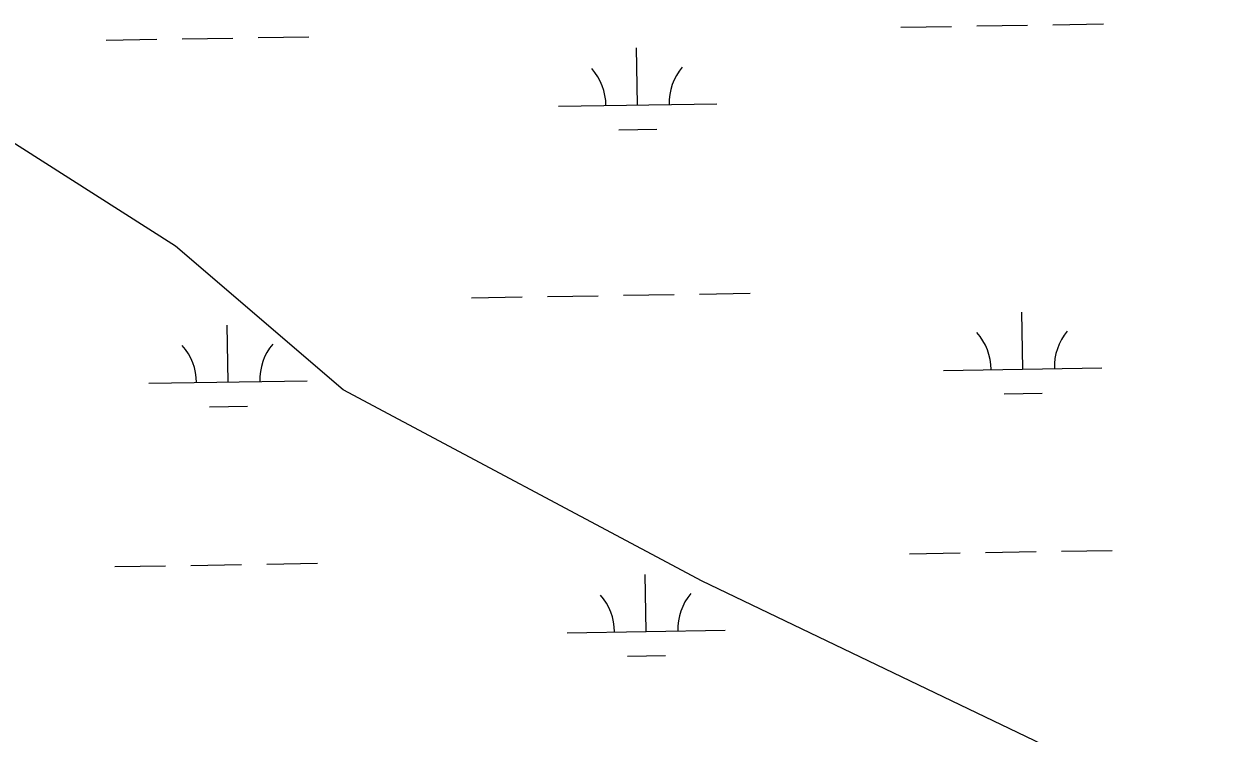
# Model space of a CAD drawing. Extents: x 3855477 to 3893699, y 299188 to 325115.
# Drawn here: x 3886606 to 3887360, y 309585 to 310034 of the extents above; entities that cross this region are included whole.
import ezdxf

# ---------------------------------------------------------------- set-up
doc = ezdxf.new("R2010")
doc.units = 0
doc.layers.add('V-TOPO-SHOR', color=7, linetype='Continuous')
doc.layers.add('V-WETL-SWMP', color=7, linetype='Continuous')

msp = doc.modelspace()

# ---------------------------------------------------------------- linework, layer by layer
at = {"layer": 'V-TOPO-SHOR'}
msp.add_lwpolyline([(3888742.96, 308683.63), (3888637.13, 308819.71), (3888591.77, 308895.3), (3888485.94, 309001.13), (3888410.34, 309061.61), (3888259.15, 309152.32), (3888153.32, 309212.8), (3888002.13, 309273.28), (3887714.87, 309379.11), (3887412.49, 309500.06), (3887034.51, 309681.49), (3886807.73, 309802.44), (3886701.89, 309893.16), (3886535.58, 309998.99)], dxfattribs=at)
at = {"layer": 'V-WETL-SWMP'}
for p, q in [((3887159.94, 310031.48), (3887191.94, 310032.01)), ((3887207.93, 310032.27), (3887239.93, 310032.79)), ((3887255.93, 310033.05), (3887287.92, 310033.57)), ((3886658.1, 310023.31), (3886690.1, 310023.83)), ((3886706.09, 310024.09), (3886738.09, 310024.61)), ((3886754.09, 310024.87), (3886786.08, 310025.39)), ((3886993.66, 309982.34), (3886993.07, 310018.33)), ((3886943.66, 309981.52), (3887043.65, 309983.15)), ((3886981.91, 309966.71), (3887005.9, 309967.11)), ((3886888.78, 309860.54), (3886920.78, 309861.06)), ((3886936.77, 309861.33), (3886968.77, 309861.85)), ((3886984.77, 309862.11), (3887016.76, 309862.63)), ((3887032.76, 309862.89), (3887064.76, 309863.41)), ((3887236.88, 309815.47), (3887236.29, 309851.46)), ((3886735.04, 309807.29), (3886734.45, 309843.29)), ((3887186.88, 309814.65), (3887286.87, 309816.28)), ((3886685.04, 309806.48), (3886785.03, 309808.1)), ((3887225.13, 309799.84), (3887249.13, 309800.23)), ((3886723.29, 309791.67), (3886747.29, 309792.06)), ((3887165.36, 309698.85), (3887197.36, 309699.37)), ((3887213.35, 309699.64), (3887245.35, 309700.16)), ((3887261.35, 309700.42), (3887293.34, 309700.94)), ((3886711.51, 309691.46), (3886743.51, 309691.98)), ((3886759.51, 309692.24), (3886791.5, 309692.76)), ((3886663.52, 309690.68), (3886695.51, 309691.2)), ((3886999.07, 309649.71), (3886998.49, 309685.7)), ((3886949.08, 309648.89), (3887049.07, 309650.52)), ((3886987.33, 309634.08), (3887011.32, 309634.47))]:
    msp.add_line(p, q, dxfattribs=at)
for centre, start, end in [((3886938.41, 309981.91), 0.16154, 41.7052), ((3887048.88, 309983.71), 140.16154, 181.7052), ((3887181.63, 309815.04), 0.16154, 41.7052), ((3887292.11, 309816.84), 140.16154, 181.7052), ((3886679.79, 309806.86), 0.16154, 41.7052), ((3886790.26, 309808.66), 140.16154, 181.7052), ((3886943.83, 309649.28), 0.16154, 41.7052), ((3887054.3, 309651.08), 140.16154, 181.7052)]:
    msp.add_arc(centre, 35.25, start, end, dxfattribs=at)

doc.saveas('drawing.dxf')
